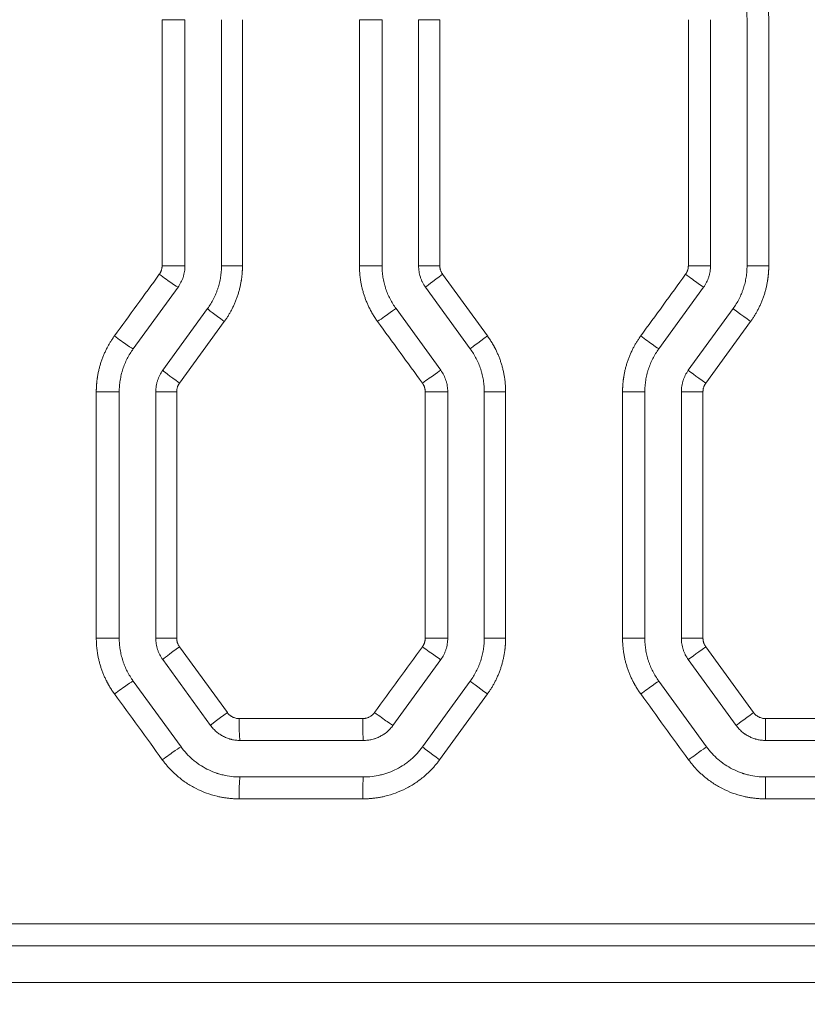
# Model space of a CAD drawing. Header units: millimetres. Extents: x 0 to 594, y 0 to 420.
# Tile 223 of 420: x 268.31 to 273.7, y 305.57 to 312.32. Entities that reach past the tile are written whole.
import ezdxf

# ---------------------------------------------------------------- set-up
doc = ezdxf.new("R2010")
doc.units = ezdxf.units.MM
doc.layers.add('1', color=7, linetype='Continuous', true_color=0xffffff)
doc.styles.add('Arial Unicode MS', font='txt')
doc.dimstyles.get("Standard").update_dxf_attribs({"dimtxt": 0.18, "dimasz": 0.18, "dimexe": 0.18, "dimexo": 0.0625, "dimgap": 0.09, "dimtad": 0, "dimtih": 1, "dimtoh": 1, "dimdec": 4, "dimzin": 0, "dimdsep": 46, "dimtxsty": 'Standard', "dimcen": 0.09, "dimadec": 0, "dimazin": 0, "dimtfac": 1, "dimtdec": 4, "dimtofl": 0, "dimtmove": 0, "dimatfit": 3, "dimfxl": 0, "dimtolj": 1, "dimtzin": 0, "dimarcsym": 0})

# ---------------------------------------------------------------- blocks, each defined once
blk = doc.blocks.new('_U0')
at = {"layer": '1', "color": 18, "lineweight": 13}
for p, q in [((147.6569, 304.1723), (147.6569, 390.192)), ((305.8469, 301.3923), (305.8469, 390.192)), ((147.6569, 388.192), (198.8518, 388.192)), ((305.8469, 388.192), (254.6521, 388.192))]:
    blk.add_line(p, q, dxfattribs=at)
at = {"layer": '1', "color": 18}
for points in [[(147.6569, 388.192), (151.1569, 389.1299), (151.1569, 387.2542)], [(305.8469, 388.192), (302.3469, 387.2542), (302.3469, 389.1299)]]:
    blk.add_solid(points, dxfattribs=at)
at = {"layer": '1', "color": 18, "linetype": 'Continuous', "lineweight": 13, "char_height": 3.5, "attachment_point": 7, "line_spacing_factor": 1.047437, "style": 'Arial Unicode MS'}
for s, insert in [('\\fArial Unicode MS|b0|i0;\\W1.0000;3.16', (200.5373, 385.5562)), ('\\fArial Unicode MS|b0|i0;\\W1.0000;LIFT POINT SPAN', (213.2036, 385.5562))]:
    blk.add_mtext(s, dxfattribs=dict(at, insert=insert))
blk = doc.blocks.new('_U8')
at = {"layer": '1', "color": 18, "lineweight": 13}
for p, q in [((305.8469, 341.6323), (287.0636, 341.6323)), ((289.0636, 341.6323), (289.0636, 254.0957)), ((305.8469, 301.3923), (287.0636, 301.3923)), ((289.0636, 254.0957), (284.0636, 254.0957))]:
    blk.add_line(p, q, dxfattribs=at)
at = {"layer": '1', "color": 18}
for points in [[(289.0636, 341.6323), (290.0014, 338.1323), (288.1258, 338.1323)], [(289.0636, 301.3923), (288.1258, 304.8923), (290.0014, 304.8923)]]:
    blk.add_solid(points, dxfattribs=at)
at = {"layer": '1', "color": 18, "linetype": 'Continuous', "lineweight": 13, "char_height": 3.5, "attachment_point": 7, "line_spacing_factor": 1.047437, "style": 'Arial Unicode MS'}
for s, insert in [('\\fArial Unicode MS|b0|i0;\\W1.0000;0.8', (259.842, 251.4599)), ('\\fArial Unicode MS|b0|i0;\\W1.0000;CTRS', (269.7891, 251.4599)), ('\\fArial Unicode MS|b0|i0;\\W1.0000;AFT LIFT POINTS', (259.842, 244.3979))]:
    blk.add_mtext(s, dxfattribs=dict(at, insert=insert))

msp = doc.modelspace()

# ---------------------------------------------------------------- linework, layer by layer
at = {"layer": '1', "color": 155, "linetype": 'Continuous', "lineweight": 13}
for p, q in [((269.4415, 312.3165), (269.2847, 312.3165)), ((269.2847, 310.6314), (269.2847, 312.3165)), ((269.4415, 310.6314), (269.4415, 312.3165)), ((269.6915, 310.6314), (269.6915, 312.3165)), ((269.8353, 312.3165), (269.8353, 310.6314)), ((270.7915, 312.3165), (270.6365, 312.3165)), ((270.6365, 310.6314), (270.6365, 312.3165)), ((270.7915, 310.6314), (270.7915, 312.3165)), ((271.0415, 310.6314), (271.0415, 312.3165)), ((271.0415, 312.3165), (271.1872, 312.3165)), ((271.1872, 312.3165), (271.1872, 310.6314)), ((272.8895, 310.6314), (272.8895, 312.3165)), ((273.0415, 310.6314), (273.0415, 312.3165)), ((273.2915, 310.6314), (273.2915, 312.3165)), ((273.4403, 312.3165), (273.4403, 310.6314)), ((269.4415, 310.6314), (269.2847, 310.6314)), ((269.6915, 310.6314), (269.8353, 310.6314)), ((270.7915, 310.6314), (270.6365, 310.6314)), ((271.0415, 310.6314), (271.1872, 310.6314)), ((273.0415, 310.6314), (272.8895, 310.6314)), ((273.2915, 310.6314), (273.4403, 310.6314)), ((271.2063, 310.5726), (271.5135, 310.1504)), ((269.087, 310.0622), (269.3938, 310.4844)), ((271.396, 310.0622), (271.0893, 310.4844)), ((272.687, 310.0622), (272.9938, 310.4844)), ((269.2893, 309.9153), (269.596, 310.3375)), ((271.1938, 309.9153), (270.887, 310.3375)), ((272.8893, 309.9153), (273.196, 310.3375)), ((269.711, 310.2493), (269.4039, 309.8271)), ((273.316, 310.2493), (273.0088, 309.8271)), ((268.9915, 309.7683), (268.8342, 309.7683)), ((268.8342, 308.0808), (268.8342, 309.7683)), ((268.9915, 308.0808), (268.9915, 309.7683)), ((269.2415, 308.0808), (269.2415, 309.7683)), ((269.2415, 309.7683), (269.3847, 309.7683)), ((269.3847, 309.7683), (269.3847, 308.0808)), ((271.2415, 309.7683), (271.0871, 309.7683)), ((271.0871, 308.0808), (271.0871, 309.7683)), ((271.2415, 308.0808), (271.2415, 309.7683)), ((271.4915, 309.7683), (271.6378, 309.7683)), ((271.4915, 308.0808), (271.4915, 309.7683)), ((271.6378, 309.7683), (271.6378, 308.0808)), ((272.5915, 309.7683), (272.4389, 309.7683)), ((272.4389, 308.0808), (272.4389, 309.7683)), ((272.5915, 308.0808), (272.5915, 309.7683)), ((272.8415, 308.0808), (272.8415, 309.7683)), ((272.8415, 309.7683), (272.9897, 309.7683)), ((272.9897, 309.7683), (272.9897, 308.0808)), ((268.9915, 308.0808), (268.8342, 308.0808)), ((269.2415, 308.0808), (269.3847, 308.0808)), ((271.2415, 308.0808), (271.0871, 308.0808)), ((271.4915, 308.0808), (271.6378, 308.0808)), ((272.5915, 308.0808), (272.4389, 308.0808)), ((272.8415, 308.0808), (272.9897, 308.0808)), ((269.4039, 308.022), (269.7317, 307.5714)), ((273.0088, 308.022), (273.3366, 307.5714)), ((269.6166, 307.4832), (269.2893, 307.9338)), ((270.8664, 307.4832), (271.1938, 307.9338)), ((273.2166, 307.4832), (272.8893, 307.9338)), ((269.4144, 307.3363), (269.087, 307.7869)), ((271.0686, 307.3363), (271.396, 307.7869)), ((273.0144, 307.3363), (272.687, 307.7869)), ((271.5135, 307.6987), (271.1857, 307.2481)), ((269.8127, 307.5302), (270.6591, 307.5302)), ((273.4176, 307.5302), (274.264, 307.5302)), ((269.8189, 307.3802), (270.6641, 307.3802)), ((273.4189, 307.3802), (274.2641, 307.3802)), ((270.6641, 307.1302), (269.8189, 307.1302)), ((274.2641, 307.1302), (273.4189, 307.1302)), ((270.6591, 306.9802), (269.8127, 306.9802)), ((274.264, 306.9802), (273.4176, 306.9802)), ((260.4709, 306.1233), (273.8408, 306.1233)), ((273.8415, 305.9733), (260.4708, 305.9733)), ((260.4708, 305.7233), (273.8415, 305.7233))]:
    msp.add_line(p, q, dxfattribs=at)
for centre, major_axis, ratio, start_param, end_param in [((269.2726, 310.5727), (0.1214, -0.0882), 0.027259, 4.674886, 6.246131), ((271.2106, 310.5726), (-0.1214, -0.0882), 0.01683, 4.735549, 6.283185), ((272.8724, 310.5726), (0.1214, -0.0882), 0.007895, 4.701522, 6.272767), ((269.7174, 310.2493), (-0.1214, 0.0882), 0.024865, 0, 1.536586), ((270.7657, 310.2493), (0.1214, 0.0882), 0.019223, 0.026004, 1.597249), ((273.3174, 310.2493), (-0.1214, 0.0882), 0.005504, 0, 1.563221), ((268.9658, 310.1505), (0.1214, -0.0882), 0.028911, 4.672615, 6.24386), ((271.5174, 310.1504), (-0.1214, -0.0882), 0.01518, 4.73328, 6.283185), ((272.5657, 310.1504), (0.1214, -0.0882), 0.009544, 4.699253, 6.270498), ((269.4106, 309.8271), (-0.1214, 0.0882), 0.026516, 0, 1.534316), ((271.0725, 309.8271), (0.1214, 0.0882), 0.017573, 0.023734, 1.594979), ((273.0106, 309.8271), (-0.1214, 0.0882), 0.007153, 0, 1.560952), ((269.4106, 308.022), (-0.1214, -0.0882), 0.026516, 4.74887, 6.283185), ((271.0725, 308.022), (0.1214, -0.0882), 0.017573, 4.688206, 6.259451), ((273.0106, 308.022), (-0.1214, -0.0882), 0.007153, 4.722233, 6.283185), ((268.9658, 307.6987), (0.1214, 0.0882), 0.028911, 0.039325, 1.61057), ((271.5174, 307.6987), (-0.1214, 0.0882), 0.01518, 0, 1.549905), ((272.5657, 307.6987), (0.1214, 0.0882), 0.009544, 0.012687, 1.583932), ((269.738, 307.5714), (-0.1214, -0.0882), 0.024754, 4.746447, 6.283185), ((270.7451, 307.5714), (0.1214, -0.0882), 0.019334, 4.685784, 6.257029), ((273.338, 307.5714), (-0.1214, -0.0882), 0.005393, 4.719812, 6.283185), ((269.8189, 307.5302), (0, -0.15), 0.04135, 4.712389, 6.283185), ((270.6641, 307.5302), (0, -0.15), 0.033622, 4.712389, 6.283185), ((273.4189, 307.5302), (0, -0.15), 0.008435, 4.712389, 6.283185), ((269.2932, 307.2481), (0.1214, 0.0882), 0.027148, 0.036902, 1.608147), ((271.19, 307.2481), (-0.1214, 0.0882), 0.016941, 0, 1.547483), ((272.893, 307.2481), (0.1214, 0.0882), 0.007784, 0.010265, 1.58151), ((269.8189, 306.9802), (0, 0.15), 0.04135, 0, 1.570796), ((270.6641, 306.9802), (0, 0.15), 0.033622, 0, 1.570796), ((273.4189, 306.9802), (0, 0.15), 0.008435, 0, 1.570796)]:
    msp.add_ellipse(centre, major_axis=major_axis, ratio=ratio, start_param=start_param, end_param=end_param, dxfattribs=at)
for points, knots in [([(273.316, 312.6985), (273.3171, 312.6969), (273.3195, 312.6937), (273.323, 312.6888), (273.3264, 312.6838), (273.3298, 312.6789), (273.3331, 312.6739), (273.3364, 312.6688), (273.3396, 312.6638), (273.3428, 312.6587), (273.3459, 312.6536), (273.349, 312.6485), (273.352, 312.6433), (273.355, 312.6381), (273.358, 312.6329), (273.3609, 312.6276), (273.3637, 312.6223), (273.3665, 312.617), (273.3723, 312.6059), (273.3806, 312.5888), (273.3908, 312.5655), (273.4001, 312.5418), (273.4085, 312.5177), (273.4159, 312.4933), (273.4224, 312.4685), (273.4279, 312.4435), (273.4316, 312.423), (273.434, 312.407), (273.4355, 312.3958), (273.4367, 312.3845), (273.4378, 312.3732), (273.4387, 312.3619), (273.4394, 312.3506), (273.4399, 312.3392), (273.4402, 312.3278), (273.4403, 312.3203), (273.4403, 312.3165)], [0, 0, 0, 0, 0.014718, 0.029426, 0.044127, 0.05882, 0.073509, 0.088194, 0.102875, 0.117555, 0.132235, 0.146916, 0.161599, 0.176285, 0.190976, 0.205673, 0.220377, 0.23509, 0.249812, 0.312171, 0.374449, 0.436741, 0.499144, 0.561816, 0.624406, 0.687011, 0.749729, 0.777571, 0.805384, 0.833177, 0.860959, 0.888739, 0.916524, 0.944324, 0.972146, 1, 1, 1, 1]), ([(273.2915, 312.3165), (273.2915, 312.3297), (273.291, 312.3428), (273.2889, 312.3689), (273.2859, 312.3948), (273.2808, 312.4205), (273.2762, 312.4396), (273.2745, 312.446), (273.2718, 312.4555), (273.2709, 312.4587), (273.269, 312.465), (273.268, 312.4681), (273.2629, 312.4837), (273.2584, 312.496), (273.2484, 312.5201), (273.2374, 312.5438), (273.2247, 312.5665), (273.2111, 312.5888), (273.2038, 312.5997), (273.196, 312.6104)], [0, 0, 0, 0, 0.125, 0.125, 0.25, 0.375, 0.375, 0.4375, 0.4375, 0.46875, 0.46875, 0.5, 0.5, 0.625, 0.625, 0.75, 0.875, 0.875, 1, 1, 1, 1]), ([(269.2656, 310.5727), (269.2663, 310.5736), (269.2677, 310.5755), (269.2696, 310.5784), (269.2714, 310.5814), (269.273, 310.5845), (269.2746, 310.5875), (269.2761, 310.5907), (269.2775, 310.5939), (269.2787, 310.5971), (269.2802, 310.6013), (269.2817, 310.6065), (269.283, 310.6126), (269.284, 310.6188), (269.2846, 310.6251), (269.2847, 310.6293), (269.2847, 310.6314)], [0, 0, 0, 0, 0.055751, 0.11127, 0.166624, 0.221881, 0.277109, 0.332375, 0.387749, 0.443297, 0.499086, 0.599617, 0.699571, 0.79935, 0.899359, 1, 1, 1, 1]), ([(269.3938, 310.4844), (269.4015, 310.4951), (269.4083, 310.5063), (269.4202, 310.5295), (269.4252, 310.5415), (269.4303, 310.5571), (269.4312, 310.5603), (269.433, 310.5666), (269.4338, 310.5698), (269.4361, 310.5794), (269.4374, 310.5858), (269.4405, 310.6051), (269.4415, 310.6182), (269.4415, 310.6314)], [0, 0, 0, 0, 0.25, 0.25, 0.5, 0.5, 0.5625, 0.5625, 0.625, 0.625, 0.75, 0.75, 1, 1, 1, 1]), ([(269.596, 310.3375), (269.6038, 310.3482), (269.6111, 310.3591), (269.6247, 310.3814), (269.6375, 310.4042), (269.6485, 310.428), (269.656, 310.4461), (269.6584, 310.4523), (269.6618, 310.4615), (269.6629, 310.4646), (269.6651, 310.4709), (269.6661, 310.474), (269.6712, 310.4896), (269.6747, 310.5022), (269.6808, 310.5276), (269.6859, 310.5531), (269.6889, 310.579), (269.691, 310.6051), (269.6915, 310.6182), (269.6915, 310.6314)], [0, 0, 0, 0, 0.125, 0.125, 0.25, 0.375, 0.375, 0.4375, 0.4375, 0.46875, 0.46875, 0.5, 0.5, 0.625, 0.625, 0.75, 0.875, 0.875, 1, 1, 1, 1]), ([(269.8353, 310.6314), (269.8353, 310.6294), (269.8353, 310.6254), (269.8352, 310.6194), (269.8351, 310.6134), (269.8349, 310.6074), (269.8347, 310.6014), (269.8344, 310.5954), (269.834, 310.5894), (269.8336, 310.5834), (269.8331, 310.5774), (269.8326, 310.5715), (269.832, 310.5655), (269.8314, 310.5595), (269.8307, 310.5536), (269.8299, 310.5476), (269.8291, 310.5417), (269.8283, 310.5357), (269.8264, 310.5234), (269.823, 310.5047), (269.8176, 310.4798), (269.8111, 310.4552), (269.8037, 310.4307), (269.7954, 310.4066), (269.786, 310.3828), (269.7758, 310.3593), (269.7667, 310.3406), (269.7592, 310.3263), (269.7538, 310.3163), (269.7482, 310.3064), (269.7424, 310.2966), (269.7365, 310.287), (269.7304, 310.2774), (269.7241, 310.2679), (269.7177, 310.2586), (269.7133, 310.2524), (269.711, 310.2493)], [0, 0, 0, 0, 0.014716, 0.029423, 0.044122, 0.058815, 0.073503, 0.088187, 0.102868, 0.117548, 0.132228, 0.146909, 0.161592, 0.176279, 0.190971, 0.205669, 0.220374, 0.235088, 0.249813, 0.312166, 0.374443, 0.436739, 0.49915, 0.561813, 0.624399, 0.687006, 0.749731, 0.777568, 0.805378, 0.833169, 0.86095, 0.888729, 0.916515, 0.944317, 0.972142, 1, 1, 1, 1]), ([(270.7608, 310.2493), (270.7597, 310.2509), (270.7573, 310.2542), (270.7538, 310.2591), (270.7504, 310.264), (270.7471, 310.269), (270.7437, 310.274), (270.7405, 310.279), (270.7372, 310.2841), (270.734, 310.2891), (270.7309, 310.2942), (270.7278, 310.2994), (270.7248, 310.3046), (270.7218, 310.3098), (270.7188, 310.315), (270.7159, 310.3202), (270.7131, 310.3255), (270.7103, 310.3308), (270.7045, 310.3419), (270.6962, 310.359), (270.686, 310.3823), (270.6767, 310.4061), (270.6683, 310.4302), (270.6609, 310.4546), (270.6544, 310.4794), (270.6489, 310.5044), (270.6452, 310.5249), (270.6428, 310.5408), (270.6414, 310.5521), (270.6401, 310.5634), (270.639, 310.5747), (270.6381, 310.586), (270.6374, 310.5973), (270.6369, 310.6087), (270.6366, 310.62), (270.6365, 310.6276), (270.6365, 310.6314)], [0, 0, 0, 0, 0.014719, 0.029429, 0.04413, 0.058826, 0.073515, 0.088201, 0.102884, 0.117565, 0.132246, 0.146927, 0.161611, 0.176298, 0.19099, 0.205687, 0.220392, 0.235105, 0.249828, 0.312204, 0.374498, 0.436805, 0.499223, 0.561883, 0.624461, 0.687053, 0.749759, 0.777597, 0.805407, 0.833197, 0.860976, 0.888752, 0.916534, 0.94433, 0.972149, 1, 1, 1, 1]), ([(270.887, 310.3375), (270.8793, 310.3482), (270.872, 310.3591), (270.8583, 310.3813), (270.8456, 310.4041), (270.8347, 310.4277), (270.8247, 310.4518), (270.8201, 310.4641), (270.815, 310.4798), (270.814, 310.483), (270.8121, 310.4893), (270.8094, 310.4988), (270.8069, 310.5083), (270.8023, 310.5274), (270.7972, 310.553), (270.7941, 310.579), (270.792, 310.6051), (270.7915, 310.6182), (270.7915, 310.6314)], [0, 0, 0, 0, 0.125, 0.125, 0.25, 0.375, 0.375, 0.5, 0.5, 0.53125, 0.53125, 0.5625, 0.625, 0.625, 0.75, 0.875, 0.875, 1, 1, 1, 1]), ([(271.0893, 310.4844), (271.0815, 310.4951), (271.0747, 310.5063), (271.0658, 310.5238), (271.063, 310.5297), (271.0593, 310.5388), (271.0581, 310.5418), (271.0558, 310.548), (271.0547, 310.5511), (271.0497, 310.5668), (271.0466, 310.5795), (271.0426, 310.6052), (271.0415, 310.6182), (271.0415, 310.6314)], [0, 0, 0, 0, 0.25, 0.25, 0.375, 0.375, 0.4375, 0.4375, 0.5, 0.5, 0.75, 0.75, 1, 1, 1, 1]), ([(271.1872, 310.6314), (271.1872, 310.6302), (271.1872, 310.6279), (271.1874, 310.6244), (271.1877, 310.6209), (271.1881, 310.6175), (271.1887, 310.6141), (271.1893, 310.6107), (271.1901, 310.6073), (271.191, 310.6039), (271.1923, 310.5996), (271.1942, 310.5946), (271.1966, 310.5888), (271.1995, 310.5832), (271.2027, 310.5778), (271.2051, 310.5743), (271.2063, 310.5726)], [0, 0, 0, 0, 0.055732, 0.111239, 0.166588, 0.221846, 0.277083, 0.332365, 0.387762, 0.443342, 0.49917, 0.599648, 0.699569, 0.799333, 0.899343, 1, 1, 1, 1]), ([(272.8704, 310.5726), (272.8711, 310.5736), (272.8724, 310.5755), (272.8743, 310.5784), (272.8761, 310.5814), (272.8778, 310.5844), (272.8794, 310.5875), (272.8809, 310.5907), (272.8822, 310.5939), (272.8835, 310.5971), (272.8849, 310.6013), (272.8865, 310.6065), (272.8878, 310.6126), (272.8888, 310.6188), (272.8894, 310.6251), (272.8895, 310.6293), (272.8895, 310.6314)], [0, 0, 0, 0, 0.055741, 0.111254, 0.166605, 0.221863, 0.277095, 0.33237, 0.387756, 0.443319, 0.499127, 0.59964, 0.699581, 0.799353, 0.899359, 1, 1, 1, 1]), ([(272.9938, 310.4844), (273.0015, 310.4951), (273.0083, 310.5063), (273.0202, 310.5295), (273.0252, 310.5415), (273.0303, 310.5571), (273.0312, 310.5603), (273.033, 310.5666), (273.0338, 310.5698), (273.0361, 310.5794), (273.0374, 310.5858), (273.0405, 310.6051), (273.0415, 310.6182), (273.0415, 310.6314)], [0, 0, 0, 0, 0.25, 0.25, 0.5, 0.5, 0.5625, 0.5625, 0.625, 0.625, 0.75, 0.75, 1, 1, 1, 1]), ([(273.196, 310.3375), (273.2038, 310.3482), (273.2111, 310.3591), (273.2247, 310.3814), (273.2375, 310.4042), (273.2485, 310.428), (273.256, 310.4462), (273.2584, 310.4523), (273.2618, 310.4616), (273.2629, 310.4647), (273.2651, 310.4709), (273.2661, 310.474), (273.2712, 310.4897), (273.2747, 310.5022), (273.2808, 310.5276), (273.2859, 310.5532), (273.2889, 310.579), (273.291, 310.6051), (273.2915, 310.6182), (273.2915, 310.6314)], [0, 0, 0, 0, 0.125, 0.125, 0.25, 0.375, 0.375, 0.4375, 0.4375, 0.46875, 0.46875, 0.5, 0.5, 0.625, 0.625, 0.75, 0.875, 0.875, 1, 1, 1, 1]), ([(273.4403, 310.6314), (273.4403, 310.6294), (273.4403, 310.6254), (273.4402, 310.6194), (273.44, 310.6134), (273.4398, 310.6074), (273.4396, 310.6014), (273.4393, 310.5954), (273.4389, 310.5894), (273.4385, 310.5834), (273.438, 310.5774), (273.4375, 310.5715), (273.4369, 310.5655), (273.4363, 310.5595), (273.4356, 310.5536), (273.4349, 310.5476), (273.4341, 310.5417), (273.4332, 310.5357), (273.4313, 310.5234), (273.428, 310.5047), (273.4225, 310.4798), (273.4161, 310.4552), (273.4087, 310.4308), (273.4003, 310.4066), (273.391, 310.3828), (273.3807, 310.3593), (273.3716, 310.3406), (273.3642, 310.3263), (273.3587, 310.3163), (273.3531, 310.3064), (273.3474, 310.2966), (273.3414, 310.287), (273.3353, 310.2774), (273.3291, 310.2679), (273.3226, 310.2586), (273.3182, 310.2524), (273.316, 310.2493)], [0, 0, 0, 0, 0.014716, 0.029423, 0.044122, 0.058815, 0.073503, 0.088187, 0.102868, 0.117548, 0.132228, 0.146908, 0.161592, 0.176279, 0.19097, 0.205668, 0.220374, 0.235087, 0.249811, 0.312165, 0.374441, 0.436735, 0.499144, 0.561809, 0.624397, 0.687004, 0.749729, 0.777567, 0.805378, 0.83317, 0.860952, 0.888731, 0.916517, 0.944319, 0.972143, 1, 1, 1, 1]), ([(268.8342, 309.7683), (268.8342, 309.7703), (268.8342, 309.7743), (268.8343, 309.7804), (268.8344, 309.7864), (268.8346, 309.7924), (268.8348, 309.7984), (268.8351, 309.8044), (268.8355, 309.8103), (268.8359, 309.8163), (268.8364, 309.8223), (268.8369, 309.8283), (268.8375, 309.8343), (268.8381, 309.8402), (268.8388, 309.8462), (268.8396, 309.8522), (268.8404, 309.8581), (268.8412, 309.8641), (268.8431, 309.8764), (268.8465, 309.8951), (268.8519, 309.92), (268.8584, 309.9446), (268.8658, 309.969), (268.8741, 309.9932), (268.8835, 310.017), (268.8937, 310.0404), (268.9028, 310.0592), (268.9103, 310.0735), (268.9157, 310.0835), (268.9213, 310.0934), (268.9271, 310.1032), (268.933, 310.1128), (268.9391, 310.1224), (268.9454, 310.1319), (268.9518, 310.1412), (268.9563, 310.1474), (268.9585, 310.1505)], [0, 0, 0, 0, 0.014719, 0.02943, 0.044132, 0.058828, 0.073519, 0.088206, 0.102891, 0.117574, 0.132257, 0.146941, 0.161628, 0.176318, 0.191013, 0.205714, 0.220423, 0.23514, 0.249868, 0.312198, 0.374451, 0.436724, 0.499112, 0.561782, 0.624376, 0.686991, 0.749726, 0.777563, 0.805373, 0.833164, 0.860945, 0.888725, 0.916512, 0.944314, 0.972141, 1, 1, 1, 1]), ([(271.5135, 310.1504), (271.5147, 310.1488), (271.517, 310.1455), (271.5205, 310.1406), (271.5239, 310.1357), (271.5273, 310.1307), (271.5306, 310.1257), (271.5339, 310.1207), (271.5371, 310.1156), (271.5403, 310.1106), (271.5434, 310.1055), (271.5465, 310.1003), (271.5496, 310.0951), (271.5526, 310.0899), (271.5555, 310.0847), (271.5584, 310.0795), (271.5613, 310.0742), (271.5641, 310.0689), (271.5698, 310.0578), (271.5781, 310.0407), (271.5883, 310.0174), (271.5976, 309.9937), (271.606, 309.9696), (271.6135, 309.9451), (271.6199, 309.9204), (271.6254, 309.8954), (271.6291, 309.8748), (271.6315, 309.8589), (271.633, 309.8476), (271.6343, 309.8364), (271.6354, 309.8251), (271.6363, 309.8137), (271.637, 309.8024), (271.6374, 309.7911), (271.6378, 309.7797), (271.6378, 309.7721), (271.6378, 309.7683)], [0, 0, 0, 0, 0.014718, 0.029426, 0.044127, 0.058821, 0.07351, 0.088195, 0.102877, 0.117557, 0.132236, 0.146917, 0.1616, 0.176286, 0.190977, 0.205674, 0.220378, 0.23509, 0.249812, 0.312173, 0.374451, 0.436744, 0.499146, 0.561818, 0.624408, 0.687013, 0.74973, 0.777571, 0.805385, 0.833178, 0.86096, 0.888739, 0.916524, 0.944324, 0.972146, 1, 1, 1, 1]), ([(272.4389, 309.7683), (272.4389, 309.7703), (272.4389, 309.7743), (272.439, 309.7804), (272.4392, 309.7864), (272.4394, 309.7924), (272.4396, 309.7983), (272.4399, 309.8043), (272.4403, 309.8103), (272.4407, 309.8163), (272.4412, 309.8223), (272.4417, 309.8283), (272.4423, 309.8342), (272.4429, 309.8402), (272.4436, 309.8462), (272.4444, 309.8521), (272.4452, 309.8581), (272.446, 309.864), (272.4479, 309.8764), (272.4512, 309.8951), (272.4567, 309.9199), (272.4631, 309.9446), (272.4705, 309.969), (272.4789, 309.9931), (272.4882, 310.0169), (272.4985, 310.0404), (272.5076, 310.0592), (272.5151, 310.0735), (272.5205, 310.0834), (272.5261, 310.0933), (272.5318, 310.1031), (272.5378, 310.1128), (272.5439, 310.1223), (272.5502, 310.1318), (272.5566, 310.1412), (272.561, 310.1473), (272.5632, 310.1504)], [0, 0, 0, 0, 0.014717, 0.029425, 0.044126, 0.05882, 0.073508, 0.088193, 0.102876, 0.117556, 0.132237, 0.146919, 0.161603, 0.176291, 0.190984, 0.205683, 0.220389, 0.235104, 0.249829, 0.312175, 0.374443, 0.43673, 0.499131, 0.561798, 0.624389, 0.686999, 0.749727, 0.777565, 0.805376, 0.833168, 0.860949, 0.888729, 0.916515, 0.944317, 0.972142, 1, 1, 1, 1]), ([(268.9915, 309.7683), (268.9915, 309.7815), (268.992, 309.7947), (268.9941, 309.8207), (268.9972, 309.8467), (269.0023, 309.8723), (269.0069, 309.8914), (269.0093, 309.9009), (269.0121, 309.9104), (269.014, 309.9167), (269.015, 309.9198), (269.0201, 309.9355), (269.0247, 309.9478), (269.0347, 309.9719), (269.0456, 309.9956), (269.0583, 310.0183), (269.072, 310.0406), (269.0793, 310.0515), (269.087, 310.0622)], [0, 0, 0, 0, 0.125, 0.125, 0.25, 0.375, 0.375, 0.4375, 0.46875, 0.46875, 0.5, 0.5, 0.625, 0.625, 0.75, 0.875, 0.875, 1, 1, 1, 1]), ([(271.4915, 309.7683), (271.4915, 309.7815), (271.491, 309.7947), (271.4889, 309.8208), (271.4859, 309.8467), (271.4808, 309.8724), (271.4762, 309.8915), (271.4745, 309.8979), (271.4718, 309.9074), (271.4709, 309.9105), (271.469, 309.9168), (271.468, 309.92), (271.4629, 309.9356), (271.4583, 309.9479), (271.4484, 309.972), (271.4374, 309.9956), (271.4247, 310.0184), (271.4111, 310.0406), (271.4038, 310.0515), (271.396, 310.0622)], [0, 0, 0, 0, 0.125, 0.125, 0.25, 0.375, 0.375, 0.4375, 0.4375, 0.46875, 0.46875, 0.5, 0.5, 0.625, 0.625, 0.75, 0.875, 0.875, 1, 1, 1, 1]), ([(272.5915, 309.7683), (272.5915, 309.7815), (272.592, 309.7947), (272.5941, 309.8207), (272.5972, 309.8467), (272.6023, 309.8723), (272.6068, 309.8914), (272.6093, 309.9009), (272.6121, 309.9104), (272.614, 309.9167), (272.615, 309.9198), (272.6201, 309.9355), (272.6246, 309.9478), (272.6347, 309.9719), (272.6456, 309.9956), (272.6583, 310.0183), (272.672, 310.0406), (272.6793, 310.0515), (272.687, 310.0622)], [0, 0, 0, 0, 0.125, 0.125, 0.25, 0.375, 0.375, 0.4375, 0.46875, 0.46875, 0.5, 0.5, 0.625, 0.625, 0.75, 0.875, 0.875, 1, 1, 1, 1]), ([(269.2415, 309.7683), (269.2415, 309.7815), (269.2426, 309.7946), (269.2456, 309.8139), (269.2469, 309.8203), (269.2492, 309.8299), (269.25, 309.8331), (269.2518, 309.8394), (269.2528, 309.8426), (269.2579, 309.8582), (269.2629, 309.8703), (269.2747, 309.8935), (269.2815, 309.9046), (269.2893, 309.9153)], [0, 0, 0, 0, 0.25, 0.25, 0.375, 0.375, 0.4375, 0.4375, 0.5, 0.5, 0.75, 0.75, 1, 1, 1, 1]), ([(271.2415, 309.7683), (271.2415, 309.7815), (271.2405, 309.7945), (271.2374, 309.8138), (271.2362, 309.8202), (271.2339, 309.8298), (271.233, 309.833), (271.2313, 309.8393), (271.2303, 309.8425), (271.2252, 309.8581), (271.2202, 309.8702), (271.2084, 309.8934), (271.2015, 309.9046), (271.1938, 309.9153)], [0, 0, 0, 0, 0.25, 0.25, 0.375, 0.375, 0.4375, 0.4375, 0.5, 0.5, 0.75, 0.75, 1, 1, 1, 1]), ([(272.8415, 309.7683), (272.8415, 309.7815), (272.8426, 309.7946), (272.8456, 309.8139), (272.8469, 309.8203), (272.8492, 309.8299), (272.85, 309.8331), (272.8518, 309.8394), (272.8528, 309.8426), (272.8579, 309.8582), (272.8629, 309.8703), (272.8747, 309.8935), (272.8815, 309.9046), (272.8893, 309.9153)], [0, 0, 0, 0, 0.25, 0.25, 0.375, 0.375, 0.4375, 0.4375, 0.5, 0.5, 0.75, 0.75, 1, 1, 1, 1]), ([(269.4039, 309.8271), (269.4032, 309.8262), (269.4018, 309.8243), (269.3999, 309.8213), (269.3981, 309.8184), (269.3964, 309.8153), (269.3949, 309.8122), (269.3934, 309.8091), (269.392, 309.8059), (269.3908, 309.8026), (269.3893, 309.7984), (269.3878, 309.7933), (269.3864, 309.7871), (269.3855, 309.7809), (269.3848, 309.7746), (269.3848, 309.7704), (269.3847, 309.7683)], [0, 0, 0, 0, 0.055752, 0.111273, 0.166632, 0.221897, 0.277134, 0.332413, 0.387801, 0.443366, 0.499175, 0.599681, 0.699614, 0.799376, 0.899371, 1, 1, 1, 1]), ([(271.0871, 309.7683), (271.0871, 309.7695), (271.0871, 309.7718), (271.0869, 309.7753), (271.0866, 309.7788), (271.0862, 309.7822), (271.0856, 309.7857), (271.085, 309.7891), (271.0842, 309.7925), (271.0833, 309.7959), (271.082, 309.8001), (271.0802, 309.8051), (271.0777, 309.8109), (271.0748, 309.8165), (271.0716, 309.8219), (271.0692, 309.8254), (271.068, 309.8271)], [0, 0, 0, 0, 0.05578, 0.111335, 0.166731, 0.222037, 0.277322, 0.332653, 0.388099, 0.443728, 0.499607, 0.599991, 0.699822, 0.7995, 0.899426, 1, 1, 1, 1]), ([(273.0088, 309.8271), (273.0081, 309.8262), (273.0068, 309.8243), (273.0049, 309.8213), (273.0031, 309.8184), (273.0014, 309.8153), (272.9998, 309.8122), (272.9983, 309.8091), (272.997, 309.8059), (272.9957, 309.8026), (272.9943, 309.7984), (272.9928, 309.7933), (272.9914, 309.7871), (272.9904, 309.7809), (272.9898, 309.7746), (272.9897, 309.7704), (272.9897, 309.7683)], [0, 0, 0, 0, 0.055745, 0.111261, 0.166616, 0.221878, 0.277115, 0.332395, 0.387785, 0.443354, 0.499168, 0.599671, 0.699604, 0.799368, 0.899366, 1, 1, 1, 1]), ([(268.9585, 307.6987), (268.9573, 307.7003), (268.955, 307.7035), (268.9515, 307.7084), (268.9481, 307.7134), (268.9447, 307.7183), (268.9414, 307.7233), (268.9381, 307.7284), (268.9349, 307.7334), (268.9317, 307.7385), (268.9285, 307.7436), (268.9254, 307.7488), (268.9224, 307.7539), (268.9194, 307.7591), (268.9165, 307.7643), (268.9136, 307.7696), (268.9107, 307.7749), (268.9079, 307.7802), (268.9022, 307.7913), (268.8939, 307.8084), (268.8836, 307.8317), (268.8743, 307.8554), (268.866, 307.8795), (268.8585, 307.904), (268.852, 307.9287), (268.8465, 307.9537), (268.8429, 307.9743), (268.8405, 307.9902), (268.839, 308.0015), (268.8377, 308.0128), (268.8366, 308.0241), (268.8357, 308.0354), (268.835, 308.0467), (268.8345, 308.0581), (268.8342, 308.0694), (268.8342, 308.077), (268.8342, 308.0808)], [0, 0, 0, 0, 0.01472, 0.029431, 0.044133, 0.05883, 0.07352, 0.088206, 0.10289, 0.117572, 0.132253, 0.146935, 0.161619, 0.176307, 0.190999, 0.205697, 0.220402, 0.235115, 0.249838, 0.312224, 0.374527, 0.436842, 0.499267, 0.561921, 0.624492, 0.687078, 0.749775, 0.777612, 0.80542, 0.833208, 0.860985, 0.88876, 0.91654, 0.944334, 0.972151, 1, 1, 1, 1]), ([(269.087, 307.7869), (269.0793, 307.7976), (269.072, 307.8085), (269.0583, 307.8308), (269.0456, 307.8536), (269.0346, 307.8773), (269.0271, 307.8954), (269.0235, 307.9046), (269.0202, 307.9139), (269.018, 307.9201), (269.017, 307.9232), (269.0119, 307.9389), (269.0083, 307.9515), (269.0022, 307.9769), (268.9972, 308.0025), (268.9941, 308.0284), (268.992, 308.0545), (268.9915, 308.0676), (268.9915, 308.0808)], [0, 0, 0, 0, 0.125, 0.125, 0.25, 0.375, 0.375, 0.4375, 0.46875, 0.46875, 0.5, 0.5, 0.625, 0.625, 0.75, 0.875, 0.875, 1, 1, 1, 1]), ([(269.2893, 307.9338), (269.2815, 307.9445), (269.2747, 307.9557), (269.2658, 307.9732), (269.263, 307.9791), (269.2593, 307.9882), (269.2581, 307.9912), (269.2558, 307.9974), (269.2547, 308.0005), (269.2497, 308.0162), (269.2466, 308.0289), (269.2426, 308.0546), (269.2415, 308.0676), (269.2415, 308.0808)], [0, 0, 0, 0, 0.25, 0.25, 0.375, 0.375, 0.4375, 0.4375, 0.5, 0.5, 0.75, 0.75, 1, 1, 1, 1]), ([(269.3847, 308.0808), (269.3847, 308.0796), (269.3848, 308.0773), (269.385, 308.0738), (269.3853, 308.0703), (269.3857, 308.0669), (269.3862, 308.0635), (269.3869, 308.06), (269.3877, 308.0567), (269.3886, 308.0533), (269.3899, 308.049), (269.3917, 308.044), (269.3942, 308.0382), (269.397, 308.0326), (269.4002, 308.0272), (269.4026, 308.0237), (269.4039, 308.022)], [0, 0, 0, 0, 0.055732, 0.111238, 0.166586, 0.221845, 0.277081, 0.332365, 0.387763, 0.443344, 0.499175, 0.599646, 0.699562, 0.799325, 0.899338, 1, 1, 1, 1]), ([(271.068, 308.022), (271.0687, 308.023), (271.07, 308.0249), (271.0719, 308.0278), (271.0737, 308.0308), (271.0754, 308.0338), (271.077, 308.0369), (271.0785, 308.0401), (271.0798, 308.0433), (271.0811, 308.0465), (271.0825, 308.0507), (271.084, 308.0559), (271.0854, 308.062), (271.0864, 308.0682), (271.087, 308.0745), (271.0871, 308.0787), (271.0871, 308.0808)], [0, 0, 0, 0, 0.055742, 0.111255, 0.166606, 0.221861, 0.27709, 0.33236, 0.387739, 0.443295, 0.499094, 0.599617, 0.699567, 0.799345, 0.899355, 1, 1, 1, 1]), ([(271.1938, 307.9338), (271.2015, 307.9445), (271.2083, 307.9556), (271.2172, 307.973), (271.2199, 307.979), (271.2237, 307.988), (271.2249, 307.9911), (271.2272, 307.9973), (271.2283, 308.0004), (271.2334, 308.0161), (271.2364, 308.0288), (271.2405, 308.0545), (271.2415, 308.0676), (271.2415, 308.0808)], [0, 0, 0, 0, 0.25, 0.25, 0.375, 0.375, 0.4375, 0.4375, 0.5, 0.5, 0.75, 0.75, 1, 1, 1, 1]), ([(271.396, 307.7869), (271.4038, 307.7976), (271.4111, 307.8085), (271.4247, 307.8308), (271.4375, 307.8536), (271.4485, 307.8774), (271.456, 307.8956), (271.4584, 307.9017), (271.4618, 307.9109), (271.4629, 307.914), (271.4651, 307.9203), (271.4661, 307.9234), (271.4712, 307.939), (271.4747, 307.9516), (271.4808, 307.977), (271.4859, 308.0025), (271.4889, 308.0284), (271.491, 308.0545), (271.4915, 308.0676), (271.4915, 308.0808)], [0, 0, 0, 0, 0.125, 0.125, 0.25, 0.375, 0.375, 0.4375, 0.4375, 0.46875, 0.46875, 0.5, 0.5, 0.625, 0.625, 0.75, 0.875, 0.875, 1, 1, 1, 1]), ([(271.6378, 308.0808), (271.6378, 308.0788), (271.6378, 308.0748), (271.6377, 308.0688), (271.6376, 308.0628), (271.6374, 308.0568), (271.6371, 308.0508), (271.6368, 308.0448), (271.6365, 308.0388), (271.6361, 308.0328), (271.6356, 308.0268), (271.6351, 308.0209), (271.6345, 308.0149), (271.6338, 308.0089), (271.6331, 308.003), (271.6324, 307.997), (271.6316, 307.9911), (271.6307, 307.9851), (271.6288, 307.9728), (271.6255, 307.9541), (271.62, 307.9292), (271.6136, 307.9046), (271.6062, 307.8801), (271.5978, 307.856), (271.5885, 307.8322), (271.5782, 307.8087), (271.5691, 307.79), (271.5617, 307.7757), (271.5563, 307.7657), (271.5507, 307.7558), (271.5449, 307.746), (271.539, 307.7364), (271.5329, 307.7268), (271.5266, 307.7173), (271.5201, 307.708), (271.5157, 307.7018), (271.5135, 307.6987)], [0, 0, 0, 0, 0.014716, 0.029423, 0.044122, 0.058815, 0.073503, 0.088187, 0.102868, 0.117548, 0.132228, 0.146909, 0.161592, 0.176279, 0.19097, 0.205668, 0.220374, 0.235088, 0.249812, 0.312165, 0.374441, 0.436736, 0.499146, 0.561811, 0.624398, 0.687005, 0.749729, 0.777567, 0.805378, 0.83317, 0.860951, 0.888731, 0.916517, 0.944318, 0.972143, 1, 1, 1, 1]), ([(272.5632, 307.6987), (272.5621, 307.7003), (272.5597, 307.7036), (272.5563, 307.7085), (272.5528, 307.7134), (272.5495, 307.7184), (272.5461, 307.7234), (272.5429, 307.7284), (272.5396, 307.7335), (272.5364, 307.7386), (272.5333, 307.7437), (272.5302, 307.7488), (272.5272, 307.754), (272.5242, 307.7592), (272.5212, 307.7644), (272.5183, 307.7697), (272.5155, 307.7749), (272.5127, 307.7803), (272.5069, 307.7914), (272.4986, 307.8084), (272.4884, 307.8318), (272.4791, 307.8555), (272.4707, 307.8796), (272.4633, 307.904), (272.4568, 307.9288), (272.4513, 307.9538), (272.4476, 307.9743), (272.4452, 307.9902), (272.4438, 308.0015), (272.4425, 308.0128), (272.4414, 308.0241), (272.4405, 308.0354), (272.4398, 308.0467), (272.4393, 308.0581), (272.439, 308.0694), (272.439, 308.077), (272.4389, 308.0808)], [0, 0, 0, 0, 0.014718, 0.029427, 0.044128, 0.058823, 0.073512, 0.088197, 0.102879, 0.117559, 0.13224, 0.146921, 0.161604, 0.176291, 0.190982, 0.205679, 0.220384, 0.235097, 0.24982, 0.312186, 0.374472, 0.436771, 0.499181, 0.561847, 0.624432, 0.687031, 0.749743, 0.777583, 0.805395, 0.833187, 0.860967, 0.888745, 0.916529, 0.944327, 0.972148, 1, 1, 1, 1]), ([(272.687, 307.7869), (272.6793, 307.7976), (272.672, 307.8085), (272.6583, 307.8308), (272.6455, 307.8536), (272.6346, 307.8773), (272.6271, 307.8954), (272.6235, 307.9046), (272.6202, 307.9139), (272.618, 307.9201), (272.617, 307.9233), (272.6119, 307.9389), (272.6083, 307.9515), (272.6022, 307.977), (272.5972, 308.0025), (272.5941, 308.0284), (272.592, 308.0545), (272.5915, 308.0676), (272.5915, 308.0808)], [0, 0, 0, 0, 0.125, 0.125, 0.25, 0.375, 0.375, 0.4375, 0.46875, 0.46875, 0.5, 0.5, 0.625, 0.625, 0.75, 0.875, 0.875, 1, 1, 1, 1]), ([(272.8893, 307.9338), (272.8815, 307.9445), (272.8747, 307.9557), (272.8658, 307.9732), (272.863, 307.9791), (272.8593, 307.9882), (272.8581, 307.9912), (272.8558, 307.9974), (272.8547, 308.0005), (272.8497, 308.0162), (272.8466, 308.0289), (272.8426, 308.0546), (272.8415, 308.0676), (272.8415, 308.0808)], [0, 0, 0, 0, 0.25, 0.25, 0.375, 0.375, 0.4375, 0.4375, 0.5, 0.5, 0.75, 0.75, 1, 1, 1, 1]), ([(272.9897, 308.0808), (272.9897, 308.0796), (272.9897, 308.0773), (272.9899, 308.0738), (272.9902, 308.0703), (272.9906, 308.0669), (272.9912, 308.0635), (272.9918, 308.0601), (272.9926, 308.0567), (272.9935, 308.0533), (272.9948, 308.049), (272.9966, 308.044), (272.9991, 308.0382), (273.002, 308.0326), (273.0052, 308.0272), (273.0076, 308.0237), (273.0088, 308.022)], [0, 0, 0, 0, 0.055733, 0.11124, 0.166589, 0.221847, 0.277083, 0.332366, 0.387762, 0.443341, 0.499168, 0.59965, 0.699573, 0.799337, 0.899347, 1, 1, 1, 1]), ([(269.7317, 307.5714), (269.7331, 307.5696), (269.7358, 307.566), (269.7403, 307.561), (269.7451, 307.5563), (269.7502, 307.5519), (269.7555, 307.548), (269.7612, 307.5443), (269.7686, 307.5402), (269.7779, 307.5362), (269.7892, 307.5328), (269.8009, 307.5306), (269.8088, 307.5303), (269.8127, 307.5302)], [0, 0, 0, 0, 0.072133, 0.143477, 0.214356, 0.285099, 0.356037, 0.427498, 0.499806, 0.624429, 0.749569, 0.874646, 1, 1, 1, 1]), ([(270.6591, 307.5302), (270.6614, 307.5302), (270.6659, 307.5303), (270.6726, 307.531), (270.6792, 307.5321), (270.6857, 307.5337), (270.6921, 307.5357), (270.6984, 307.5381), (270.7061, 307.5417), (270.7149, 307.5468), (270.7243, 307.554), (270.7329, 307.5621), (270.7378, 307.5683), (270.7402, 307.5714)], [0, 0, 0, 0, 0.072179, 0.143556, 0.214454, 0.285198, 0.35612, 0.427545, 0.499795, 0.624485, 0.749551, 0.874701, 1, 1, 1, 1]), ([(273.3366, 307.5714), (273.338, 307.5696), (273.3407, 307.566), (273.3452, 307.561), (273.35, 307.5563), (273.3551, 307.552), (273.3605, 307.548), (273.3662, 307.5443), (273.3736, 307.5402), (273.3829, 307.5362), (273.3942, 307.5328), (273.4058, 307.5306), (273.4137, 307.5303), (273.4176, 307.5302)], [0, 0, 0, 0, 0.072145, 0.143497, 0.21438, 0.285123, 0.356057, 0.427511, 0.499807, 0.624434, 0.74957, 0.874648, 1, 1, 1, 1]), ([(269.8189, 307.3802), (269.809, 307.3802), (269.7992, 307.3808), (269.7797, 307.3831), (269.77, 307.3848), (269.758, 307.3877), (269.7556, 307.3883), (269.7509, 307.3896), (269.7485, 307.3903), (269.7414, 307.3925), (269.7368, 307.394), (269.723, 307.3991), (269.714, 307.403), (269.6966, 307.4119), (269.6882, 307.4169), (269.6779, 307.4237), (269.6759, 307.4251), (269.6718, 307.428), (269.6659, 307.4324), (269.6602, 307.437), (269.649, 307.4465), (269.642, 307.4533), (269.6287, 307.4676), (269.6225, 307.4752), (269.6166, 307.4832)], [0, 0, 0, 0, 0.125, 0.125, 0.25, 0.25, 0.28125, 0.28125, 0.3125, 0.3125, 0.375, 0.375, 0.5, 0.5, 0.625, 0.625, 0.65625, 0.65625, 0.6875, 0.75, 0.75, 0.875, 0.875, 1, 1, 1, 1]), ([(270.6641, 307.3802), (270.674, 307.3802), (270.6935, 307.3814), (270.7128, 307.3848), (270.7271, 307.3882), (270.7319, 307.3895), (270.739, 307.3916), (270.7413, 307.3924), (270.746, 307.394), (270.7483, 307.3948), (270.7599, 307.399), (270.7778, 307.4069), (270.7947, 307.4168), (270.8049, 307.4236), (270.8069, 307.425), (270.811, 307.4278), (270.813, 307.4293), (270.8189, 307.4338), (270.8227, 307.4369), (270.8339, 307.4464), (270.841, 307.4532), (270.8543, 307.4676), (270.8606, 307.4752), (270.8664, 307.4832)], [0, 0, 0, 0, 0.125, 0.25, 0.25, 0.3125, 0.3125, 0.34375, 0.34375, 0.375, 0.375, 0.5, 0.625, 0.625, 0.65625, 0.65625, 0.6875, 0.6875, 0.75, 0.75, 0.875, 0.875, 1, 1, 1, 1]), ([(273.4189, 307.3802), (273.409, 307.3802), (273.3992, 307.3808), (273.3797, 307.3831), (273.37, 307.3848), (273.358, 307.3877), (273.3556, 307.3883), (273.3509, 307.3896), (273.3485, 307.3903), (273.3414, 307.3925), (273.3368, 307.394), (273.323, 307.3991), (273.314, 307.403), (273.2966, 307.4119), (273.2882, 307.4169), (273.2779, 307.4237), (273.2759, 307.4251), (273.2718, 307.428), (273.2659, 307.4324), (273.2602, 307.437), (273.249, 307.4465), (273.242, 307.4533), (273.2287, 307.4676), (273.2225, 307.4752), (273.2166, 307.4832)], [0, 0, 0, 0, 0.125, 0.125, 0.25, 0.25, 0.28125, 0.28125, 0.3125, 0.3125, 0.375, 0.375, 0.5, 0.5, 0.625, 0.625, 0.65625, 0.65625, 0.6875, 0.75, 0.75, 0.875, 0.875, 1, 1, 1, 1]), ([(269.8189, 307.1302), (269.7991, 307.1302), (269.7795, 307.1314), (269.7406, 307.136), (269.7213, 307.1394), (269.6927, 307.1463), (269.6832, 307.1489), (269.6714, 307.1524), (269.669, 307.1532), (269.6643, 307.1547), (269.6573, 307.157), (269.6503, 307.1595), (269.6272, 307.168), (269.5914, 307.1837), (269.5577, 307.2034), (269.5372, 307.217), (269.5312, 307.2212), (269.5252, 307.2256), (269.5212, 307.2285), (269.5192, 307.23), (269.5093, 307.2374), (269.5017, 307.2436), (269.4792, 307.2627), (269.4651, 307.2763), (269.4385, 307.3051), (269.426, 307.3203), (269.4144, 307.3363)], [0, 0, 0, 0, 0.125, 0.125, 0.25, 0.25, 0.3125, 0.3125, 0.328125, 0.328125, 0.34375, 0.375, 0.375, 0.5, 0.625, 0.625, 0.65625, 0.671875, 0.671875, 0.6875, 0.6875, 0.75, 0.75, 0.875, 0.875, 1, 1, 1, 1]), ([(270.6641, 307.1302), (270.6839, 307.1302), (270.7036, 307.1314), (270.7425, 307.136), (270.7619, 307.1394), (270.7859, 307.1452), (270.7906, 307.1464), (270.8002, 307.149), (270.8049, 307.1504), (270.8191, 307.1547), (270.8284, 307.1578), (270.8559, 307.168), (270.8738, 307.1759), (270.9086, 307.1936), (270.9256, 307.2035), (270.9461, 307.2172), (270.9502, 307.2201), (270.9582, 307.2258), (270.9701, 307.2345), (270.9816, 307.2438), (271.0039, 307.2628), (271.018, 307.2764), (271.0445, 307.3051), (271.057, 307.3203), (271.0686, 307.3363)], [0, 0, 0, 0, 0.125, 0.125, 0.25, 0.25, 0.28125, 0.28125, 0.3125, 0.3125, 0.375, 0.375, 0.5, 0.5, 0.625, 0.625, 0.65625, 0.65625, 0.6875, 0.75, 0.75, 0.875, 0.875, 1, 1, 1, 1]), ([(273.4189, 307.1302), (273.3991, 307.1302), (273.3795, 307.1314), (273.3406, 307.136), (273.3213, 307.1394), (273.2927, 307.1463), (273.2832, 307.1489), (273.2713, 307.1525), (273.269, 307.1532), (273.2643, 307.1547), (273.2572, 307.157), (273.2503, 307.1595), (273.2272, 307.168), (273.1914, 307.1837), (273.1576, 307.2034), (273.1372, 307.2171), (273.1311, 307.2212), (273.1251, 307.2256), (273.1212, 307.2285), (273.1192, 307.23), (273.1093, 307.2374), (273.1016, 307.2436), (273.0792, 307.2628), (273.0651, 307.2763), (273.0385, 307.3051), (273.026, 307.3203), (273.0144, 307.3363)], [0, 0, 0, 0, 0.125, 0.125, 0.25, 0.25, 0.3125, 0.3125, 0.328125, 0.328125, 0.34375, 0.375, 0.375, 0.5, 0.625, 0.625, 0.65625, 0.671875, 0.671875, 0.6875, 0.6875, 0.75, 0.75, 0.875, 0.875, 1, 1, 1, 1]), ([(269.8127, 306.9802), (269.8084, 306.9802), (269.7999, 306.9803), (269.7872, 306.9806), (269.7744, 306.9813), (269.7617, 306.9821), (269.7491, 306.9833), (269.7364, 306.9846), (269.7238, 306.9862), (269.7112, 306.9881), (269.6987, 306.9902), (269.6861, 306.9926), (269.6736, 306.9952), (269.6404, 307.0028), (269.5873, 307.0188), (269.5169, 307.0495), (269.4507, 307.0882), (269.403, 307.1243), (269.3711, 307.1525), (269.3526, 307.1702), (269.3349, 307.1886), (269.3179, 307.2077), (269.3016, 307.2275), (269.2914, 307.2412), (269.2863, 307.2481)], [0, 0, 0, 0, 0.020862, 0.041686, 0.062479, 0.083248, 0.104003, 0.124751, 0.1455, 0.166258, 0.187032, 0.207832, 0.228665, 0.249538, 0.374576, 0.499672, 0.624532, 0.749429, 0.7913, 0.833041, 0.874716, 0.916391, 0.958131, 1, 1, 1, 1]), ([(271.1857, 307.2481), (271.1831, 307.2447), (271.1781, 307.2378), (271.1703, 307.2277), (271.1623, 307.2178), (271.1541, 307.208), (271.1457, 307.1985), (271.1372, 307.189), (271.1285, 307.1798), (271.1195, 307.1707), (271.1104, 307.1618), (271.1011, 307.153), (271.0917, 307.1445), (271.066, 307.1221), (271.0217, 307.0885), (270.9554, 307.0498), (270.8851, 307.019), (270.8279, 307.0017), (270.7863, 306.9925), (270.7611, 306.988), (270.7357, 306.9845), (270.7103, 306.982), (270.6847, 306.9805), (270.6676, 306.9803), (270.6591, 306.9802)], [0, 0, 0, 0, 0.02086, 0.041681, 0.062472, 0.08324, 0.103994, 0.124741, 0.14549, 0.166248, 0.187024, 0.207825, 0.228661, 0.249537, 0.374559, 0.49967, 0.624506, 0.749438, 0.791292, 0.833023, 0.874694, 0.916371, 0.958118, 1, 1, 1, 1]), ([(273.4176, 306.9802), (273.4134, 306.9802), (273.4049, 306.9803), (273.3921, 306.9806), (273.3794, 306.9813), (273.3666, 306.9821), (273.354, 306.9833), (273.3413, 306.9846), (273.3287, 306.9862), (273.3161, 306.9881), (273.3035, 306.9902), (273.291, 306.9926), (273.2785, 306.9952), (273.2453, 307.0028), (273.1921, 307.0188), (273.1218, 307.0496), (273.0555, 307.0883), (273.0078, 307.1243), (272.9759, 307.1526), (272.9574, 307.1703), (272.9397, 307.1887), (272.9227, 307.2078), (272.9064, 307.2276), (272.8962, 307.2413), (272.8911, 307.2481)], [0, 0, 0, 0, 0.020862, 0.041686, 0.062479, 0.083249, 0.104004, 0.124751, 0.1455, 0.166258, 0.187033, 0.207833, 0.228666, 0.24954, 0.374575, 0.499673, 0.624533, 0.749438, 0.791304, 0.833042, 0.874715, 0.916389, 0.958129, 1, 1, 1, 1])]:
    msp.add_open_spline(points, degree=3, knots=knots, dxfattribs=at)
for points in [[(268.9585, 310.1505), (269.0609, 310.2912), (269.1632, 310.4319), (269.2656, 310.5727)], [(272.5632, 310.1504), (272.6656, 310.2911), (272.768, 310.4319), (272.8704, 310.5726)], [(271.068, 309.8271), (270.9656, 309.9678), (270.8632, 310.1086), (270.7608, 310.2493)], [(270.7402, 307.5714), (270.8495, 307.7216), (270.9587, 307.8718), (271.068, 308.022)], [(269.2863, 307.2481), (269.177, 307.3983), (269.0677, 307.5485), (268.9585, 307.6987)], [(272.8911, 307.2481), (272.7818, 307.3983), (272.6725, 307.5485), (272.5632, 307.6987)]]:
    msp.add_open_spline(points, degree=3, dxfattribs=at)

# ---------------------------------------------------------------- dimensions: what is measured, and where the dimension line sits
at = {"layer": '1', "color": 18, "linetype": 'Continuous', "lineweight": 13}
dim = msp.add_linear_dim(base=(305.8469, 388.192), p1=(147.6569, 304.1723), p2=(305.8469, 301.3923), text=' <> \\fArial Unicode MS|b0|i0;\\C18;{\\H1.00x;\\fArial Unicode MS|b0|i0;LIFT POINT SPAN\\fArial Unicode MS|b0|i0;}\\C18;', dimstyle='Standard', override={"dimtxt": 3.5, "dimasz": 3.5, "dimexe": 2, "dimexo": 0, "dimgap": 1.5, "dimtih": 1, "dimtoh": 1, "dimdec": 2, "dimlfac": 0.02, "dimdsep": 46, "dimlunit": 2, "dimtxsty": 'Arial Unicode MS', "dimsah": 1, "dimse1": 0, "dimse2": 0, "dimsd1": 0, "dimsd2": 0, "dimclrd": 18, "dimclre": 18, "dimclrt": 18, "dimtol": 0, "dimtm": -0.1, "dimtfac": 1, "dimtdec": 2, "dimtofl": 1, "dimtmove": 0, "dimlwd": 13, "dimlwe": 13}, dxfattribs=at)
dim.commit()
dim.dimension.update_dxf_attribs({"geometry": '_U0', "text_midpoint": (226.7519, 388.192), "dimtype": 160})
dim = msp.add_linear_dim(base=(289.0636, 301.3923), p1=(305.8469, 341.6323), p2=(305.8469, 301.3923), angle=90, text=' <> \\fArial Unicode MS|b0|i0;\\C18;{\\H1.00x;\\fArial Unicode MS|b0|i0;CTRS\\fArial Unicode MS|b0|i0;}\\C18;\\P\\fArial Unicode MS|b0|i0;\\C18;{\\H1.00x;\\fArial Unicode MS|b0|i0;AFT LIFT POINTS\\fArial Unicode MS|b0|i0;}\\C18;', dimstyle='Standard', override={"dimtxt": 3.5, "dimasz": 3.5, "dimexe": 2, "dimexo": 0, "dimgap": 1.5, "dimtih": 1, "dimtoh": 1, "dimdec": 1, "dimlfac": 0.02, "dimdsep": 46, "dimlunit": 2, "dimtxsty": 'Arial Unicode MS', "dimsah": 1, "dimse1": 0, "dimse2": 0, "dimsd1": 0, "dimsd2": 0, "dimclrd": 18, "dimclre": 18, "dimclrt": 18, "dimtol": 0, "dimtm": -0.1, "dimtfac": 1, "dimtdec": 2, "dimtofl": 1, "dimtmove": 1, "dimlwd": 13, "dimlwe": 13}, dxfattribs=at)
dim.commit()
dim.dimension.update_dxf_attribs({"geometry": '_U8', "text_midpoint": (279.4955, 250.5874), "dimtype": 160})

doc.saveas('drawing.dxf')
